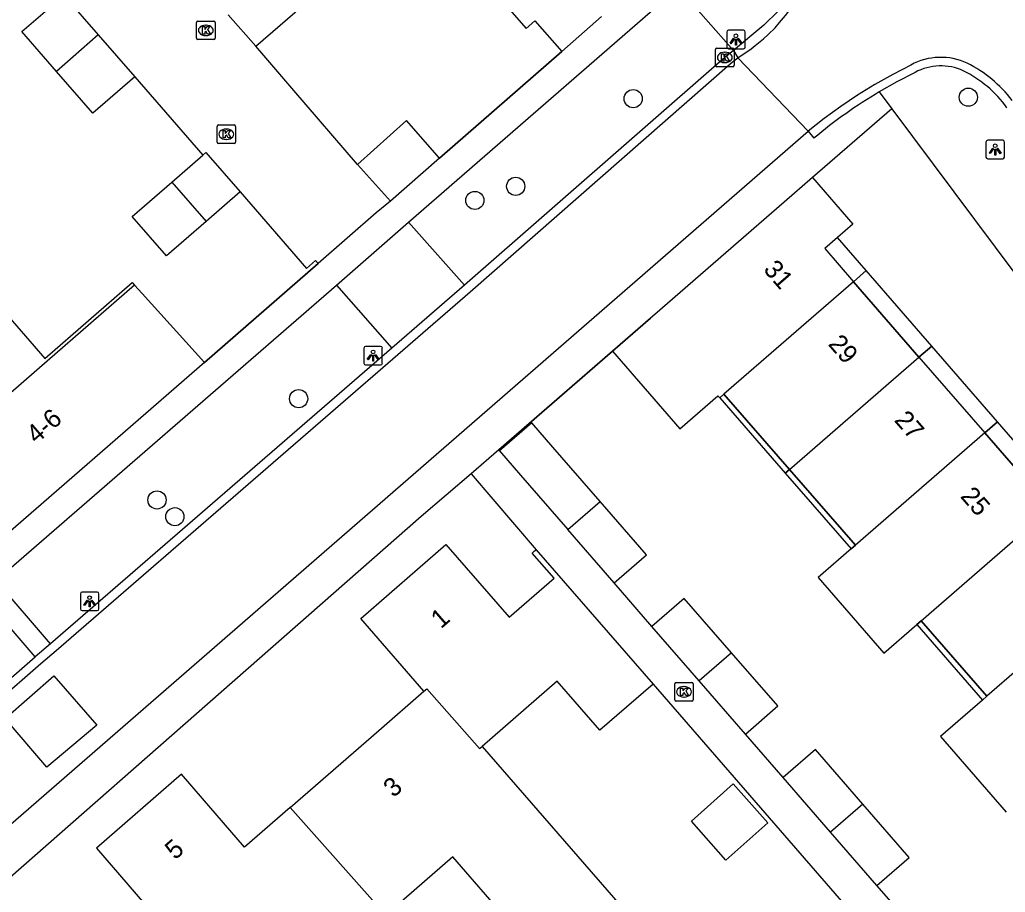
# Model space of a CAD drawing. Extents: x 155888 to 156864, y 383882 to 384671.
# Drawn here: x 156692.5 to 156745.6, y 384361.3 to 384408.3 of the extents above; entities that cross this region are included whole.
import ezdxf

# ---------------------------------------------------------------- set-up
doc = ezdxf.new("R2010")
doc.units = 0
for name, color, linetype in [('IMGEO_Boom', 7, 'Continuous'), ('IMGEO_Kolk', 7, 'Continuous'), ('IMGEO_Lichtpunt', 7, 'Continuous'), ('IMGEO_Muur', 7, 'Continuous'), ('IMGEO_Pand', 7, 'Continuous'), ('IMGEO_Pand_nummerreeks', 7, 'Continuous'), ('IMGEO_Pand_overbouw', 7, 'Continuous'), ('IMGEO_Rijbaan_lokaal_gesloten', 7, 'Continuous'), ('IMGEO_Rijbaan_lokaal_open', 7, 'Continuous'), ('IMGEO_Voetpad_open', 7, 'Continuous')]:
    doc.layers.add(name, color=color, linetype=linetype)

msp = doc.modelspace()

# ---------------------------------------------------------------- linework, layer by layer
at = {"layer": 'IMGEO_Boom'}
for centre in [(156725.513, 384404.068), (156743.571, 384404.148), (156719.183, 384399.342), (156716.98, 384398.584), (156707.483, 384387.895), (156699.853, 384382.435), (156700.816, 384381.531)]:
    msp.add_circle(centre, 0.489, dxfattribs=at)
at = {"layer": 'IMGEO_Kolk'}
for p, q in [((156702.059, 384408.252), (156702.911, 384408.252)), ((156701.984, 384407.326), (156701.984, 384408.178)), ((156702.472, 384408.032), (156702.497, 384408.032)), ((156702.985, 384408.178), (156702.985, 384407.326)), ((156702.911, 384407.252), (156702.059, 384407.252)), ((156702.495, 384407.472), (156702.47, 384407.472)), ((156729.949, 384405.868), (156729.949, 384406.72)), ((156730.024, 384406.794), (156730.876, 384406.794)), ((156730.95, 384406.72), (156730.95, 384405.868)), ((156730.437, 384406.574), (156730.462, 384406.574)), ((156730.876, 384405.794), (156730.024, 384405.794)), ((156730.46, 384406.014), (156730.435, 384406.014)), ((156703.09, 384401.724), (156703.09, 384402.576)), ((156703.165, 384402.65), (156704.017, 384402.65)), ((156703.578, 384402.43), (156703.603, 384402.43)), ((156704.091, 384402.576), (156704.091, 384401.724)), ((156703.601, 384401.87), (156703.576, 384401.87)), ((156704.017, 384401.65), (156703.165, 384401.65)), ((156727.749, 384371.665), (156727.749, 384372.517)), ((156727.824, 384372.591), (156728.676, 384372.591)), ((156728.237, 384372.371), (156728.262, 384372.371)), ((156728.75, 384372.517), (156728.75, 384371.665)), ((156728.26, 384371.811), (156728.235, 384371.811)), ((156728.676, 384371.591), (156727.824, 384371.591))]:
    msp.add_line(p, q, dxfattribs=at)
for points in [[(156702.059, 384408.252), (156702.911, 384408.252)], [(156701.984, 384407.326), (156701.984, 384408.178)], [(156702.305, 384407.952), (156702.428, 384407.952), (156702.428, 384407.801), (156702.558, 384407.952), (156702.722, 384407.952), (156702.576, 384407.801), (156702.729, 384407.552), (156702.577, 384407.552), (156702.492, 384407.716), (156702.428, 384407.649), (156702.428, 384407.552), (156702.305, 384407.552), (156702.305, 384407.952)], [(156702.985, 384408.178), (156702.985, 384407.326)], [(156702.911, 384407.252), (156702.059, 384407.252)], [(156729.949, 384405.868), (156729.949, 384406.72)], [(156730.024, 384406.794), (156730.876, 384406.794)], [(156730.95, 384406.72), (156730.95, 384405.868)], [(156730.27, 384406.494), (156730.393, 384406.494), (156730.393, 384406.343), (156730.523, 384406.494), (156730.687, 384406.494), (156730.541, 384406.343), (156730.694, 384406.094), (156730.542, 384406.094), (156730.457, 384406.258), (156730.393, 384406.191), (156730.393, 384406.094), (156730.27, 384406.094), (156730.27, 384406.494)], [(156730.876, 384405.794), (156730.024, 384405.794)], [(156703.09, 384401.724), (156703.09, 384402.576)], [(156703.165, 384402.65), (156704.017, 384402.65)], [(156704.091, 384402.576), (156704.091, 384401.724)], [(156703.411, 384402.35), (156703.534, 384402.35), (156703.534, 384402.199), (156703.664, 384402.35), (156703.828, 384402.35), (156703.682, 384402.199), (156703.835, 384401.95), (156703.683, 384401.95), (156703.598, 384402.114), (156703.534, 384402.047), (156703.534, 384401.95), (156703.411, 384401.95), (156703.411, 384402.35)], [(156704.017, 384401.65), (156703.165, 384401.65)], [(156727.749, 384371.665), (156727.749, 384372.517)], [(156727.824, 384372.591), (156728.676, 384372.591)], [(156728.07, 384372.291), (156728.193, 384372.291), (156728.193, 384372.14), (156728.323, 384372.291), (156728.487, 384372.291), (156728.341, 384372.14), (156728.494, 384371.891), (156728.342, 384371.891), (156728.257, 384372.055), (156728.193, 384371.988), (156728.193, 384371.891), (156728.07, 384371.891), (156728.07, 384372.291)], [(156728.75, 384372.517), (156728.75, 384371.665)], [(156728.676, 384371.591), (156727.824, 384371.591)]]:
    msp.add_lwpolyline(points, dxfattribs=at)
for centre, start, end in [((156702.061, 384408.176), 91.552, 178.448), ((156702.061, 384408.176), 91.552, 178.448), ((156702.909, 384408.176), 1.552, 88.448), ((156702.909, 384408.176), 1.552, 88.448), ((156702.061, 384407.328), 181.552, 268.448), ((156702.061, 384407.328), 181.552, 268.448), ((156702.909, 384407.328), 271.552, 358.448), ((156702.909, 384407.328), 271.552, 358.448), ((156730.026, 384406.718), 91.552, 178.448), ((156730.026, 384406.718), 91.552, 178.448), ((156730.874, 384406.718), 1.552, 88.448), ((156730.874, 384406.718), 1.552, 88.448), ((156730.026, 384405.87), 181.552, 268.448), ((156730.026, 384405.87), 181.552, 268.448), ((156730.874, 384405.87), 271.552, 358.448), ((156730.874, 384405.87), 271.552, 358.448), ((156703.167, 384402.574), 91.552, 178.448), ((156703.167, 384402.574), 91.552, 178.448), ((156704.015, 384402.574), 1.552, 88.448), ((156704.015, 384402.574), 1.552, 88.448), ((156703.167, 384401.726), 181.552, 268.448), ((156703.167, 384401.726), 181.552, 268.448), ((156704.015, 384401.726), 271.552, 358.448), ((156704.015, 384401.726), 271.552, 358.448), ((156727.826, 384372.515), 91.552, 178.448), ((156727.826, 384372.515), 91.552, 178.448), ((156728.674, 384372.515), 1.552, 88.448), ((156728.674, 384372.515), 1.552, 88.448), ((156727.826, 384371.667), 181.552, 268.448), ((156727.826, 384371.667), 181.552, 268.448), ((156728.674, 384371.667), 271.552, 358.448), ((156728.674, 384371.667), 271.552, 358.448)]:
    msp.add_arc(centre, 0.0765, start, end, dxfattribs=at)
for centre, major_axis, ratio, start_param, end_param in [((156702.471, 384407.752), (-0.387, 0.002), 0.722429, 4.712389, 7.853982), ((156702.496, 384407.752), (-0.39, 0.002), 0.717154, 1.570796, 4.712389), ((156730.436, 384406.294), (-0.387, 0.002), 0.722429, 4.712389, 7.853982), ((156730.461, 384406.294), (-0.39, 0.002), 0.717154, 1.570796, 4.712389), ((156703.577, 384402.15), (-0.387, 0.002), 0.722429, 4.712389, 7.853982), ((156703.602, 384402.15), (-0.39, 0.002), 0.717154, 1.570796, 4.712389), ((156728.236, 384372.091), (-0.387, 0.002), 0.722429, 4.712389, 7.853982), ((156728.261, 384372.091), (-0.39, 0.002), 0.717154, 1.570796, 4.712389)]:
    msp.add_ellipse(centre, major_axis=major_axis, ratio=ratio, start_param=start_param, end_param=end_param, dxfattribs=at)
at = {"layer": 'IMGEO_Lichtpunt'}
for p, q in [((156731.454, 384407.754), (156730.646, 384407.754)), ((156731.454, 384407.754), (156730.646, 384407.754)), ((156730.552, 384407.659), (156730.552, 384406.852)), ((156730.552, 384407.659), (156730.552, 384406.852)), ((156731.548, 384406.852), (156731.548, 384407.659)), ((156731.548, 384406.852), (156731.548, 384407.659)), ((156730.646, 384406.758), (156731.454, 384406.758)), ((156730.646, 384406.758), (156731.454, 384406.758)), ((156744.523, 384401.73), (156744.523, 384400.923)), ((156744.523, 384401.73), (156744.523, 384400.923)), ((156745.425, 384401.825), (156744.617, 384401.825)), ((156745.425, 384401.825), (156744.617, 384401.825)), ((156745.519, 384400.923), (156745.519, 384401.73)), ((156745.519, 384400.923), (156745.519, 384401.73)), ((156744.617, 384400.829), (156745.425, 384400.829)), ((156744.617, 384400.829), (156745.425, 384400.829)), ((156710.999, 384390.618), (156710.999, 384389.811)), ((156710.999, 384390.618), (156710.999, 384389.811)), ((156711.901, 384390.713), (156711.093, 384390.713)), ((156711.901, 384390.713), (156711.093, 384390.713)), ((156711.995, 384389.811), (156711.995, 384390.618)), ((156711.995, 384389.811), (156711.995, 384390.618)), ((156711.093, 384389.717), (156711.901, 384389.717)), ((156711.093, 384389.717), (156711.901, 384389.717)), ((156696.626, 384377.465), (156695.818, 384377.465)), ((156696.626, 384377.465), (156695.818, 384377.465)), ((156695.724, 384377.37), (156695.724, 384376.563)), ((156695.724, 384377.37), (156695.724, 384376.563)), ((156696.72, 384376.563), (156696.72, 384377.37)), ((156696.72, 384376.563), (156696.72, 384377.37)), ((156695.818, 384376.469), (156696.626, 384376.469)), ((156695.818, 384376.469), (156696.626, 384376.469))]:
    msp.add_line(p, q, dxfattribs=at)
for points in [[(156730.926, 384407.323), (156730.965, 384407.295), (156730.777, 384407.033), (156730.739, 384407.06), (156730.926, 384407.323)], [(156731.028, 384407.275), (156731.075, 384407.275), (156731.075, 384406.953), (156731.028, 384406.953), (156731.028, 384407.275)], [(156731.138, 384407.295), (156731.176, 384407.322), (156731.363, 384407.06), (156731.324, 384407.032), (156731.138, 384407.295)], [(156744.897, 384401.394), (156744.936, 384401.366), (156744.748, 384401.104), (156744.71, 384401.131), (156744.897, 384401.394)], [(156744.999, 384401.346), (156745.046, 384401.346), (156745.046, 384401.024), (156744.999, 384401.024), (156744.999, 384401.346)], [(156745.109, 384401.366), (156745.147, 384401.393), (156745.334, 384401.131), (156745.295, 384401.103), (156745.109, 384401.366)], [(156711.373, 384390.282), (156711.412, 384390.254), (156711.224, 384389.992), (156711.186, 384390.019), (156711.373, 384390.282)], [(156711.475, 384390.234), (156711.522, 384390.234), (156711.522, 384389.912), (156711.475, 384389.912), (156711.475, 384390.234)], [(156711.585, 384390.254), (156711.623, 384390.281), (156711.81, 384390.019), (156711.771, 384389.991), (156711.585, 384390.254)], [(156696.098, 384377.034), (156696.137, 384377.006), (156695.949, 384376.744), (156695.911, 384376.771), (156696.098, 384377.034)], [(156696.2, 384376.986), (156696.247, 384376.986), (156696.247, 384376.664), (156696.2, 384376.664), (156696.2, 384376.986)], [(156696.31, 384377.006), (156696.348, 384377.033), (156696.535, 384376.771), (156696.496, 384376.743), (156696.31, 384377.006)]]:
    msp.add_lwpolyline(points, dxfattribs=at)
for centre in [(156731.051, 384407.457), (156745.022, 384401.528), (156711.498, 384390.416), (156696.223, 384377.168)]:
    msp.add_circle(centre, 0.0994, dxfattribs=at)
for centre, start, end in [((156730.646, 384407.659), 90, 180), ((156730.646, 384407.659), 90, 180), ((156731.454, 384407.659), 0, 90), ((156731.454, 384407.659), 0, 90), ((156730.646, 384406.852), 180, 270), ((156730.646, 384406.852), 180, 270), ((156731.454, 384406.852), 270, 0), ((156731.454, 384406.852), 270, 360), ((156744.617, 384401.73), 90, 180), ((156744.617, 384401.73), 90, 180), ((156745.425, 384401.73), 0, 90), ((156745.425, 384401.73), 0, 90), ((156744.617, 384400.923), 180, 270), ((156744.617, 384400.923), 180, 270), ((156745.425, 384400.923), 270, 0), ((156745.425, 384400.923), 270, 360), ((156711.093, 384390.618), 90, 180), ((156711.093, 384390.618), 90, 180), ((156711.901, 384390.618), 0, 90), ((156711.901, 384390.618), 0, 90), ((156711.093, 384389.811), 180, 270), ((156711.093, 384389.811), 180, 270), ((156711.901, 384389.811), 270, 0), ((156711.901, 384389.811), 270, 360), ((156695.818, 384377.37), 90, 180), ((156695.818, 384377.37), 90, 180), ((156696.626, 384377.37), 0, 90), ((156696.626, 384377.37), 0, 90), ((156695.818, 384376.563), 180, 270), ((156695.818, 384376.563), 180, 270), ((156696.626, 384376.563), 270, 0), ((156696.626, 384376.563), 270, 360)]:
    msp.add_arc(centre, 0.0946, start, end, dxfattribs=at)
at = {"layer": 'IMGEO_Muur'}
for points in [[(156715.081, 384400.853), (156721.671, 384406.612)], [(156702.41, 384389.848), (156708.543, 384395.186)], [(156718.281, 384385.128), (156726.45, 384392.235)]]:
    msp.add_lwpolyline(points, dxfattribs=at)
at = {"layer": 'IMGEO_Pand'}
for points in [[(156716.018, 384412.134), (156719.74, 384407.853), (156720.212, 384408.263), (156721.671, 384406.612)], [(156705.172, 384406.892), (156708.188, 384409.519), (156706.715, 384411.21)], [(156694.431, 384405.538), (156692.566, 384407.683), (156694.83, 384409.651)], [(156694.83, 384409.651), (156696.687, 384407.514)], [(156705.172, 384406.892), (156703.696, 384408.586)], [(156723.799, 384408.491), (156721.671, 384406.612)], [(156696.687, 384407.514), (156694.431, 384405.538)], [(156696.687, 384407.514), (156698.655, 384405.251)], [(156698.655, 384405.251), (156696.391, 384403.283), (156694.431, 384405.538)], [(156715.081, 384400.853), (156713.3, 384402.894), (156710.66, 384400.517)], [(156700.655, 384399.57), (156702.328, 384401.021)], [(156702.328, 384401.021), (156702.49, 384401.162), (156704.331, 384399.04)], [(156715.081, 384400.853), (156712.435, 384398.545)], [(156712.435, 384398.545), (156710.66, 384400.517)], [(156735.17, 384399.827), (156733.65, 384398.496), (156726.675, 384392.431), (156726.45, 384392.235), (156724.401, 384390.453)], [(156735.17, 384399.827), (156737.353, 384397.296), (156736.522, 384396.58), (156735.831, 384395.984), (156737.379, 384394.202)], [(156702.497, 384397.449), (156700.358, 384395.593), (156698.517, 384397.715), (156700.655, 384399.57)], [(156700.655, 384399.57), (156702.497, 384397.449)], [(156704.331, 384399.04), (156702.497, 384397.449)], [(156698.648, 384394.017), (156693.934, 384389.924), (156686.491, 384383.441)], [(156690.203, 384394.206), (156693.802, 384390.059), (156698.522, 384394.157), (156698.648, 384394.017)], [(156698.648, 384394.017), (156699.061, 384393.561), (156702.41, 384389.848)], [(156737.379, 384394.202), (156730.403, 384388.143)], [(156740.913, 384390.132), (156737.379, 384394.202)], [(156724.401, 384390.453), (156728.034, 384386.275), (156730.08, 384388.054), (156730.175, 384387.945), (156730.403, 384388.143)], [(156702.41, 384389.848), (156690.159, 384379.214)], [(156733.939, 384384.076), (156740.913, 384390.132)], [(156740.913, 384390.132), (156744.458, 384386.051)], [(156730.403, 384388.143), (156733.939, 384384.076)], [(156723.728, 384382.346), (156721.175, 384385.284), (156720.045, 384386.584), (156718.309, 384385.075)], [(156744.458, 384386.051), (156737.486, 384379.997)], [(156747.998, 384381.974), (156744.458, 384386.051)], [(156718.309, 384385.075), (156719.439, 384383.775), (156721.992, 384380.837)], [(156733.939, 384384.076), (156737.486, 384379.997)], [(156721.992, 384380.837), (156723.728, 384382.346)], [(156724.489, 384377.964), (156726.225, 384379.473), (156723.728, 384382.346)], [(156741.03, 384375.922), (156747.998, 384381.974)], [(156724.489, 384377.964), (156721.992, 384380.837)], [(156714.234, 384372.122), (156710.83, 384376.043), (156715.411, 384380.031), (156718.824, 384376.107), (156721.246, 384378.213), (156720.065, 384379.572), (156720.197, 384379.683), (156720.276, 384379.749)], [(156720.276, 384379.749), (156726.581, 384372.511)], [(156737.486, 384379.997), (156737.253, 384379.795), (156735.474, 384378.25), (156739.015, 384374.172), (156740.794, 384375.717), (156741.03, 384375.922)], [(156751.536, 384377.9), (156744.57, 384371.85)], [(156730.806, 384374.197), (156728.256, 384377.125), (156726.522, 384375.614)], [(156741.03, 384375.922), (156744.57, 384371.85)], [(156729.07, 384372.689), (156726.522, 384375.614)], [(156730.806, 384374.197), (156729.07, 384372.689)], [(156731.572, 384369.816), (156733.306, 384371.327), (156730.806, 384374.197)], [(156731.572, 384369.816), (156729.07, 384372.689)], [(156714.234, 384372.122), (156714.389, 384372.257), (156717.234, 384369.027), (156717.367, 384369.143)], [(156726.581, 384372.511), (156723.711, 384370.016), (156721.412, 384372.66), (156717.367, 384369.143)], [(156707.021, 384365.86), (156711.799, 384370.008), (156714.234, 384372.122)], [(156744.57, 384371.85), (156744.332, 384371.643), (156742.069, 384369.674), (156745.608, 384365.6)], [(156717.367, 384369.143), (156725.529, 384359.755)], [(156737.882, 384366.042), (156735.334, 384368.977), (156733.597, 384367.469)], [(156707.021, 384365.86), (156704.559, 384363.722), (156701.172, 384367.647), (156696.585, 384363.656), (156699.974, 384359.741)], [(156736.146, 384364.533), (156733.597, 384367.469)], [(156730.509, 384363.018), (156728.647, 384365.117), (156730.909, 384367.123), (156732.771, 384365.024), (156730.509, 384363.018)], [(156712.181, 384360.052), (156707.021, 384365.86)], [(156737.882, 384366.042), (156736.146, 384364.533)], [(156738.643, 384361.657), (156740.38, 384363.165), (156737.882, 384366.042)], [(156738.643, 384361.657), (156736.146, 384364.533)], [(156721.656, 384356.434), (156715.793, 384363.188), (156712.181, 384360.052)]]:
    msp.add_lwpolyline(points, dxfattribs=at)
at = {"layer": 'IMGEO_Pand_overbouw'}
for points in [[(156737.379, 384394.202), (156738.068, 384394.8), (156736.522, 384396.58), (156735.831, 384395.984)], [(156737.379, 384394.202), (156740.913, 384390.132), (156741.602, 384390.73), (156738.068, 384394.8)], [(156744.458, 384386.051), (156745.146, 384386.649), (156741.602, 384390.73), (156740.913, 384390.132)], [(156730.403, 384388.143), (156730.175, 384387.945), (156733.709, 384383.876), (156733.939, 384384.076)], [(156747.998, 384381.974), (156748.687, 384382.572), (156745.146, 384386.649), (156744.458, 384386.051)], [(156733.939, 384384.076), (156733.709, 384383.876), (156737.253, 384379.795), (156737.486, 384379.997)], [(156744.57, 384371.85), (156741.03, 384375.922), (156740.794, 384375.717), (156744.332, 384371.643)]]:
    msp.add_lwpolyline(points, close=True, dxfattribs=at)
at = {"layer": 'IMGEO_Rijbaan_lokaal_gesloten'}
for points in [[(156731.151, 384406.275), (156731.867, 384406.756), (156732.091, 384406.936), (156732.539, 384407.297), (156732.788, 384407.536), (156733.162, 384407.895), (156733.405, 384408.173), (156733.729, 384408.545), (156733.956, 384408.854), (156734.239, 384409.241), (156734.442, 384409.577), (156734.685, 384409.979)], [(156691.155, 384371.506), (156693.59, 384373.623), (156694.414, 384374.326), (156716.733, 384393.66), (156730.745, 384405.943), (156730.938, 384406.101), (156731.151, 384406.275)], [(156734.945, 384402.314), (156731.151, 384406.275)], [(156740.473, 384405.883), (156739.498, 384405.376), (156738.542, 384404.834), (156737.608, 384404.255), (156736.696, 384403.642), (156735.808, 384402.994), (156734.945, 384402.314)], [(156659.148, 384336.415), (156734.945, 384402.314)]]:
    msp.add_lwpolyline(points, dxfattribs=at)
for centre, radius, start, end in [((156742.086, 384402.946), 3.351, 64.8116, 118.7694), ((156740.423, 384399.78), 6.925, 37.2932, 63.5068)]:
    msp.add_arc(centre, radius, start, end, dxfattribs=at)
at = {"layer": 'IMGEO_Rijbaan_lokaal_open'}
for points in [[(156733.327, 384408.778), (156732.559, 384408.032), (156730.912, 384406.668)], [(156710.66, 384400.517), (156707.234, 384404.509), (156705.172, 384406.892)], [(156730.912, 384406.668), (156730.449, 384406.295), (156716.431, 384394.007)], [(156730.912, 384406.668), (156731.151, 384406.275)], [(156698.655, 384405.251), (156702.328, 384401.021)], [(156740.702, 384405.483), (156739.728, 384404.981), (156738.775, 384404.439)], [(156734.945, 384402.314), (156735.253, 384401.937)], [(156704.331, 384399.04), (156707.917, 384394.909), (156708.398, 384395.346), (156708.543, 384395.186)], [(156712.435, 384398.545), (156711.664, 384397.922), (156708.543, 384395.186)], [(156709.531, 384394.019), (156713.413, 384397.415)], [(156716.431, 384394.007), (156713.413, 384397.415)], [(156709.531, 384394.019), (156712.514, 384390.614)], [(156716.431, 384394.007), (156712.514, 384390.614)], [(156712.514, 384390.614), (156694.114, 384374.675)], [(156694.114, 384374.675), (156693.291, 384373.973)], [(156690.853, 384371.853), (156693.291, 384373.973)], [(156691.675, 384370.659), (156694.301, 384372.961), (156696.617, 384370.289), (156693.925, 384368.028), (156691.675, 384370.659)]]:
    msp.add_lwpolyline(points, dxfattribs=at)
for centre, radius, start, end in [((156742.086, 384402.95), 2.887, 65.0898, 118.6552), ((156740.429, 384399.785), 6.458, 36.0172, 63.5801), ((156752.395, 384381.537), 26.646, 120.7397, 130.0396)]:
    msp.add_arc(centre, radius, start, end, dxfattribs=at)
at = {"layer": 'IMGEO_Voetpad_open'}
for points in [[(156713.413, 384397.415), (156727.942, 384410.062)], [(156727.942, 384410.062), (156730.912, 384406.668)], [(156721.671, 384406.612), (156715.081, 384400.853)], [(156738.775, 384404.439), (156739.458, 384403.524)], [(156739.458, 384403.524), (156735.17, 384399.827)], [(156739.458, 384403.524), (156769.416, 384363.397)], [(156708.543, 384395.186), (156702.41, 384389.848)], [(156691.17, 384378.084), (156709.531, 384394.019)], [(156724.401, 384390.453), (156718.281, 384385.128)], [(156718.281, 384385.128), (156716.779, 384383.841)], [(156718.309, 384385.075), (156718.281, 384385.128)], [(156716.779, 384383.841), (156714.095, 384381.542), (156681.151, 384352.612)], [(156716.779, 384383.841), (156720.276, 384379.749)], [(156694.114, 384374.675), (156691.17, 384378.084)], [(156726.522, 384375.614), (156724.489, 384377.964)], [(156693.291, 384373.973), (156690.358, 384377.378), (156687.89, 384375.26), (156690.853, 384371.853)], [(156726.581, 384372.511), (156739.69, 384357.404)], [(156733.597, 384367.469), (156731.572, 384369.816)], [(156740.681, 384359.31), (156738.643, 384361.657)]]:
    msp.add_lwpolyline(points, dxfattribs=at)

# ---------------------------------------------------------------- texts
at = {"layer": 'IMGEO_Pand_nummerreeks'}
for s, rotation, p in [('31', 310.972, (156732.488, 384394.832)), ('29', 310.9723, (156735.977, 384390.815)), ('4-6', 41.0548, (156693.352, 384385.42)), ('27', 310.9723, (156739.54, 384386.712)), ('25', 310.972, (156743.103, 384382.608)), ('1', 41.0413, (156715.153, 384375.458)), ('3', 40.9651, (156712.593, 384366.353)), ('5', 41.0255, (156700.824, 384362.997))]:
    msp.add_text(s, height=1, rotation=rotation, dxfattribs=at).set_placement(p)

doc.saveas('drawing.dxf')
